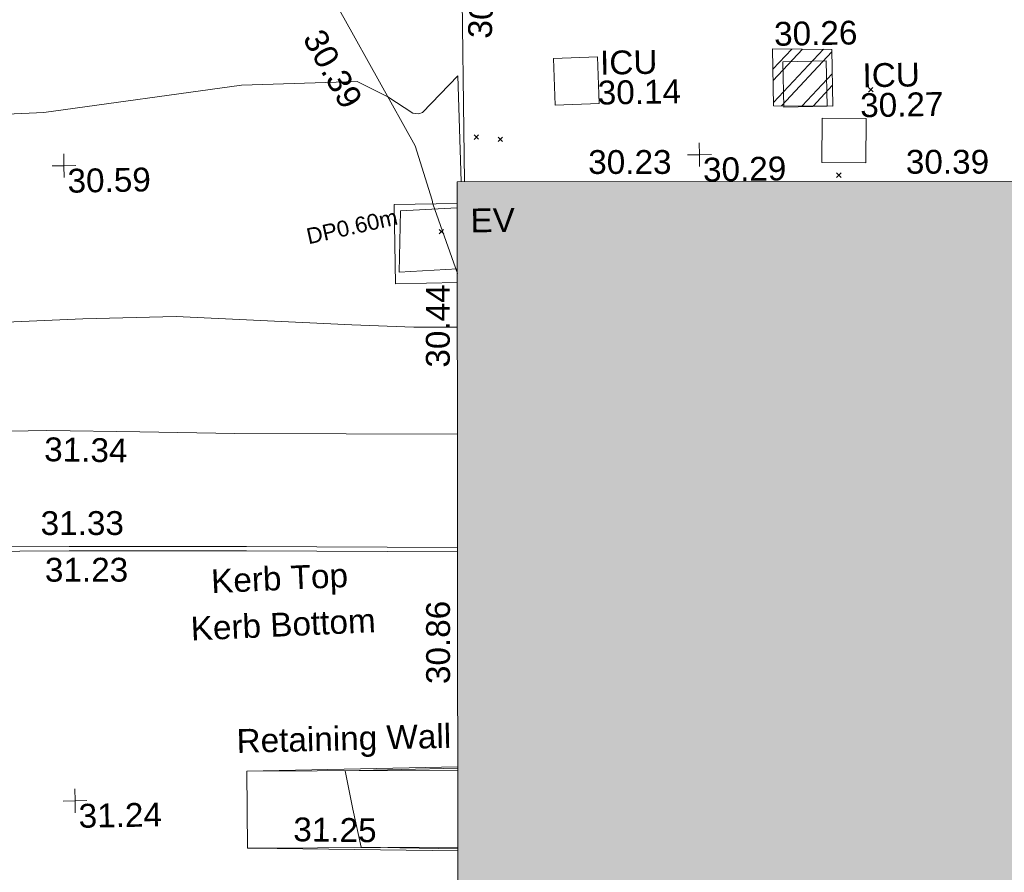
# Model space of a CAD drawing. Header units: millimetres. Extents: x -290717 to 520720, y -103372 to 287762.
# Tile 293 of 375: x 103059 to 118551, y 235302 to 248726. Entities that reach past the tile are written whole.
import ezdxf

# ---------------------------------------------------------------- set-up
doc = ezdxf.new("R2010")
doc.units = ezdxf.units.MM
for name, pattern in [('IMPORT-HIDDEN2 _3_', [4762.5, 3175, -1587.5]), ('IMPORT-UG_ELEC_QLB2 _2_', [2500, 1500, -300.0000000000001, 0, -50, 150, -300.0000000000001, 0, -200]), ('IMPORT-UG_ELEC_STREET LIGHTING_QLB2 _2_', [2700, 1500, -300.0000000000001, 0, -250, 150, -300.0000000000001, 0, -200])]:
    doc.linetypes.add(name, pattern=pattern)
for name, color, linetype, lineweight, true_color in [('00_UAV_BUILDING_OUTLINE', 5, 'Continuous', 9, 0x0000ff), ('00_UAV_CONCRETE', 9, 'Continuous', 9, 0x808080), ('00_UAV_EAVE', 7, 'Continuous', 9, 0x666666), ('00_UAV_FENCE', 7, 'Continuous', 9, 0x264c2f), ('00_UAV_KERB_BOTTOM', 1, 'Continuous', 9, 0xff0000), ('00_UAV_KERB_TOP', 7, 'Continuous', 9, 0xa500a5), ('00_UAV_LEVEL_SPOT', 7, 'Continuous', 9, 0x666666), ('00_UAV_SERV_IC', 5, 'Continuous', 9, 0x0000ff), ('00_UAV_SLOPE_TOP', 40, 'Continuous', 9, 0xffbf00), ('00_UAV_WALL_RETAINING', 7, 'Continuous', 9, 0x7c00a5), ('01_DTM_CONTOUR_MNR', 7, 'Continuous', 9, 0xa5a552), ('12333-PUM-2D-U-0001-C01 - Rev2_REVIT IMPORT_dwg', 7, 'Continuous', 9, 0x767676), ('A_RHA_Line', 7, 'Continuous', 9, 0x00a600), ('PUM-CHAMBER EXTENTS', 6, 'IMPORT-HIDDEN2 _3_', 9, 0xff00ff), ('PUM-ELECTRIC-MH', 1, 'Continuous', 9, 0xff0000), ('PUM-ELECTRIC-QLB2', 1, 'IMPORT-UG_ELEC_QLB2 _2_', 9, 0xff0000)]:
    doc.layers.add(name, color=color, linetype=linetype, lineweight=lineweight, true_color=true_color)
for name, color, linetype, lineweight in [('00_UAV_DRIVE_WAY', 7, 'Continuous', 9), ('A_RHA_Detail', 7, 'Continuous', 9), ('GEN-TEXT', 7, 'Continuous', 9)]:
    doc.layers.add(name, color=color, linetype=linetype, lineweight=lineweight)
doc.styles.add('Arial_1', font='arial.ttf', dxfattribs={"height": 250})
doc.styles.add('Swis721 Lt BT_2', font='swissl.ttf', dxfattribs={"height": 375})

# ---------------------------------------------------------------- blocks, each defined once
blk = doc.blocks.new('12333-PUM-2D-U-0001-C01 - Rev2_REVIT IMPORT_dwg_UAV-2077255-Site Location Plan Existing')
at = {"layer": '00_UAV_LEVEL_SPOT', "color": 254, "true_color": 0xcccccc, "flags": 128}
for points in [[(500.0000000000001, 0), (0, 0), (0, 500.0000000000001)], [(0, -500.0000000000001), (0, 0), (-500.0000000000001, 0)]]:
    blk.add_lwpolyline(points, dxfattribs=at)
blk = doc.blocks.new('12333-PUM-2D-U-0001-C01 - Rev2_REVIT IMPORT_dwg_MGS62954_T2_Galway_ITM_3d_Rev1-2077680-Site Location Plan Existing')
at = {"layer": '00_UAV_CONCRETE', "color": 254, "true_color": 0xcccccc, "flags": 128}
blk.add_lwpolyline([(534016156.7028161, 725798053.0965433), (534015185.0230001, 725798051.7385001), (534015183.2827803, 725799296.8657913), (534016177.5502245, 725799298.2554035)], dxfattribs=at)
at = {"layer": '00_UAV_DRIVE_WAY', "color": 254, "true_color": 0xcccccc, "flags": 128}
blk.add_lwpolyline([(534016029.1066477, 725790432.1254123), (534012712.2975001, 725790418.5245), (534012697.7976188, 725789205.4776117), (534013167.0805378, 725789191.3980145), (534016006.9069248, 725789106.1965067)], dxfattribs=at)
at = {"layer": '00_UAV_FENCE', "color": 254, "true_color": 0xcccccc, "flags": 128}
for points in [[(534016159.1259321, 725798197.8226641), (534015790.9769113, 725799297.7151195), (534015783.0230001, 725799358.7385001), (534015531.0230001, 725800216.7385002), (534014441.5781065, 725802250.3689686), (534013941.0230001, 725803184.7385), (534014522.0229999, 725806694.7385002), (534014725.8334513, 725807010.798768), (534016374.0230002, 725809566.7385001), (534018284.0183171, 725809974.1822329), (534019857.0230002, 725810309.7385), (534023230.8206201, 725810651.3026665), (534023324.0229999, 725810660.7385002), (534026792.0230001, 725811363.7385002), (534028054.5148196, 725811888.0671339), (534029992.0230001, 725812692.7385), (534032721.5634207, 725813671.00709), (534033343.0230002, 725813893.7385), (534034389.0230001, 725810650.7385004), (534035307.0196127, 725810802.9996328), (534039080.324, 725811428.849), (534040236.5966402, 725811621.3257229), (534044811.3240001, 725812382.849)], [(534043668.3240001, 725807917.849), (534040997.4750281, 725807465.8634595), (534036073.0531478, 725806632.5076581), (534032848.023, 725806086.7385001), (534031145.6445999, 725805820.3138504), (534028995.023, 725805483.7385001), (534026226.7951379, 725804969.3286598), (534024663.023, 725804678.7385001), (534021307.4104401, 725804129.2386268), (534020999.0230002, 725804078.7385001), (534016373.8759469, 725803320.8202984), (534016314.3459051, 725803311.0651702), (534016296.3393273, 725799639.6318666)]]:
    blk.add_lwpolyline(points, dxfattribs=at)
at = {"layer": '00_UAV_KERB_BOTTOM', "color": 254, "true_color": 0xcccccc, "flags": 128}
blk.add_lwpolyline([(534016085.7251965, 725793813.7969172), (534012768.2975, 725793888.5245001), (534011087.2261483, 725793916.8132052), (534009975.2975001, 725793935.5245001), (534006087.9607458, 725793980.4350195), (534004695.2975002, 725793996.5245001), (534001778.2975, 725794031.5245), (534001772.9844477, 725793341.5867126), (534001764.2975, 725792213.5245001), (534001684.8134487, 725788342.8549923), (534001654.8215002, 725786882.3240001), (534001515.8215, 725784014.324), (534001765.697, 725783980.6034999)], dxfattribs=at)
at = {"layer": '00_UAV_KERB_TOP', "color": 254, "true_color": 0xcccccc, "flags": 128}
blk.add_lwpolyline([(534016086.8970459, 725793883.7882775), (534012769.674602, 725793958.511237), (534011088.3979104, 725793986.8033977), (534009976.2907251, 725794005.5176966), (534006089.1324856, 725794050.4261534), (534004696.1061583, 725794066.519829), (534001708.8409348, 725794102.3629223), (534001704.0717652, 725793483.0521822), (534001694.3030339, 725792214.5126319), (534001617.7028966, 725788484.282353), (534001584.8563008, 725786884.7373571), (534001442.7936084, 725783953.5445367), (534001756.3354143, 725783911.2323192)], dxfattribs=at)
at = {"layer": '00_UAV_SERV_IC', "color": 254, "true_color": 0xcccccc, "flags": 128}
for points in [[(534017743.669, 725800820.2594999), (534017730.669, 725801554.2594999), (534018421.7024338, 725801566.4985117), (534018434.7024339, 725800832.4985119)], [(534021335.669, 725801440.2595), (534022018.669, 725801444.2594999), (534022022.8739712, 725800726.2606711), (534021339.8739711, 725800722.260671)], [(534021940.669, 725800539.2594999), (534022632.669, 725800522.2594999), (534022615.5990192, 725799827.410872), (534021923.5990192, 725799844.4108722)]]:
    blk.add_lwpolyline(points, close=True, dxfattribs=at)
at = {"layer": '00_UAV_SLOPE_TOP', "color": 254, "true_color": 0xcccccc, "flags": 128}
blk.add_lwpolyline([(534016116.7171398, 725795664.8611598), (534012614.203, 725795738.2075001), (534011119.4901997, 725795788.738697), (534009656.203, 725795838.2075001), (534006121.4978839, 725795836.2992555)], dxfattribs=at)
at = {"layer": '00_UAV_WALL_RETAINING', "color": 254, "true_color": 0xcccccc}
for p, q in [((534012712.2975001, 725790418.5245), (534016028.2153131, 725790378.8884273)), ((534016007.9067104, 725789165.9109721), (534012697.7976188, 725789205.4776115))]:
    blk.add_line(p, q, dxfattribs=at)
at = {"layer": '01_DTM_CONTOUR_MNR', "color": 254, "true_color": 0xcccccc, "flags": 128}
for points in [[(534006670.0532277, 725800757.8550705), (534009698.2206515, 725800845.8729892), (534012814.1686694, 725801220.9384744), (534014636.3489879, 725801244.143293), (534015114.9160217, 725800994.6055343), (534015502.2218074, 725800733.8965647), (534015547.2244636, 725800727.1647539), (534015597.1967356, 725800719.4351959), (534015654.1596509, 725800742.5051978), (534016220, 725801310.0000002), (534016242.990714, 725799640.5250704)], [(534007596.902705, 725797518.3705267), (534010256.2837517, 725797584.4995713), (534011722.3354912, 725797596.9533404), (534014483.3561415, 725797417.3072432), (534015458.288277, 725797360.5279764), (534016144.9323235, 725797350.0771312)], [(534016007.47428, 725789140.083083), (534014490.0000001, 725789190.0000001), (534014368.0819053, 725789791.9386723), (534014260.0000001, 725790400), (534016028.7360875, 725790409.9928594)]]:
    blk.add_lwpolyline(points, dxfattribs=at)
at = {"xscale": 0.375, "yscale": 0.375, "zscale": 0.375}
for p in [(534010000, 725800000.0000001), (534020000, 725800000.0000001), (534010000, 725790000)]:
    blk.add_blockref('12333-PUM-2D-U-0001-C01 - Rev2_REVIT IMPORT_dwg_UAV-2077255-Site Location Plan Existing', p, dxfattribs=at)
at = {"layer": '00_UAV_BUILDING_OUTLINE', "color": 251, "true_color": 0x666666, "char_height": 375, "width": 1495.902363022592, "attachment_point": 1, "line_spacing_factor": 1.005061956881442, "style": 'Swis721 Lt BT_2'}
for s, insert, rotation in [('30.23', (534018251.7155479, 725800102.1924667), 359.04079954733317), ('30.39', (534023248.5374801, 725800018.5318254), 359.0407995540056), ('30.44', (534015639.1320382, 725796722.864864), 89.04079955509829), ('30.86', (534015555.7272167, 725791741.3223428), 89.0407995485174)]:
    blk.add_mtext(s, dxfattribs=dict(at, insert=insert, rotation=rotation))
at = {"layer": '00_UAV_DRIVE_WAY', "color": 251, "true_color": 0x666666, "insert": (534013431.8194727, 725789678.9076666), "char_height": 375, "width": 1495.902363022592, "attachment_point": 1, "rotation": 358.28150661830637, "line_spacing_factor": 1.005061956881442, "style": 'Swis721 Lt BT_2'}
blk.add_mtext('31.25', dxfattribs=at)
at = {"layer": '00_UAV_EAVE', "insert": (534016380.8464812, 725799213.4551947), "char_height": 375, "width": 736.078940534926, "attachment_point": 1, "line_spacing_factor": 1.005061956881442, "style": 'Swis721 Lt BT_2'}
blk.add_mtext('EV', dxfattribs=at)
at = {"layer": '00_UAV_FENCE', "color": 251, "true_color": 0x666666, "char_height": 375, "width": 1495.902363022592, "attachment_point": 1, "line_spacing_factor": 1.005061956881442, "style": 'Swis721 Lt BT_2'}
for s, insert, rotation in [('30.21', (534016387.3016183, 725801904.0149091), 86.13505871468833), ('30.39', (534014113.1398475, 725802117.6383547), 298.17859011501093)]:
    blk.add_mtext(s, dxfattribs=dict(at, insert=insert, rotation=rotation))
at = {"layer": '00_UAV_KERB_BOTTOM', "color": 251, "true_color": 0x666666, "char_height": 375, "attachment_point": 1, "line_spacing_factor": 1.005061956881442, "style": 'Swis721 Lt BT_2'}
for s, insert, width, rotation in [('31.23', (534009592.2244954, 725793833.060724), 1495.902363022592, 359.0359300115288), ('Kerb Bottom', (534011861.6702629, 725792864.4655305), 3414.456504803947, 1.6463468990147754)]:
    blk.add_mtext(s, dxfattribs=dict(at, insert=insert, width=width, rotation=rotation))
at = {"layer": '00_UAV_KERB_TOP', "color": 251, "true_color": 0x666666, "char_height": 375, "attachment_point": 1, "line_spacing_factor": 1.005061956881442, "style": 'Swis721 Lt BT_2'}
for s, insert, width, rotation in [('31.33', (534009537.693993, 725794568.7910535), 1495.902363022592, 359.0359300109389), ('Kerb Top', (534012195.3667594, 725793605.3164564), 2493.170605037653, 1.6463468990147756)]:
    blk.add_mtext(s, dxfattribs=dict(at, insert=insert, width=width, rotation=rotation))
at = {"layer": '00_UAV_LEVEL_SPOT', "char_height": 375, "width": 1495.902363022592, "attachment_point": 1, "line_spacing_factor": 1.005061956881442, "style": 'Swis721 Lt BT_2'}
for s, insert in [('30.59', (534010051.8765643, 725799949.1441548)), ('30.29', (534020051.8765643, 725799949.1441548)), ('31.24', (534010051.8765643, 725789949.1441547))]:
    blk.add_mtext(s, dxfattribs=dict(at, insert=insert))
at = {"layer": '00_UAV_SERV_IC', "color": 251, "true_color": 0x666666, "char_height": 375, "attachment_point": 1, "line_spacing_factor": 1.005061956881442, "style": 'Swis721 Lt BT_2'}
for s, insert, width in [('30.26', (534021207.6207068, 725802067.6100215), 1495.902363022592), ('ICU', (534018462.1386718, 725801661.205604), 1021.012723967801), ('ICU', (534022587.1985251, 725801390.4795885), 1021.012723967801), ('30.14', (534018417.3105213, 725801190.826603), 1495.902363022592), ('30.27', (534022542.3703746, 725800920.1005876), 1495.902363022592)]:
    blk.add_mtext(s, dxfattribs=dict(at, insert=insert, width=width))
at = {"layer": '00_UAV_SLOPE_TOP', "color": 251, "true_color": 0x666666, "insert": (534009618.4484336, 725795730.5270165), "char_height": 375, "width": 1495.902363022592, "attachment_point": 1, "rotation": 358.0637604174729, "line_spacing_factor": 1.005061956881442, "style": 'Swis721 Lt BT_2'}
blk.add_mtext('31.34', dxfattribs=at)
at = {"layer": '00_UAV_WALL_RETAINING', "color": 251, "true_color": 0x666666, "insert": (534012556.0215153, 725791083.9923078), "char_height": 375, "width": 3832.359387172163, "attachment_point": 1, "rotation": 0.3895148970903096, "line_spacing_factor": 1.005061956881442, "style": 'Swis721 Lt BT_2'}
blk.add_mtext('Retaining Wall', dxfattribs=at)
blk = doc.blocks.new('12333-PUM-2D-U-0001-C01 - Rev2_REVIT IMPORT_dwg-1620468-Site Location Plan Existing')
at = {"layer": 'PUM-CHAMBER EXTENTS', "true_color": 0xffaaff}
h = blk.add_hatch(dxfattribs=at)
h.set_pattern_fill('FP_3', color=211, style=0, pattern_type=2)
h.set_pattern_definition([(45, (-533641079.65, -725615854.3560001), (-265.1650429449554, 265.1650429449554), []), (45, (-533640902.873, -725615854.3560001), (-265.1650429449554, 265.1650429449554), [])])
h.paths.add_polyline_path([(381033.350152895, 184871.6438213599), (381030.350152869, 185766.6438213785), (380098.3501528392, 185791.6438212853), (380101.3501528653, 184896.6438213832)])
at = {"layer": 'GEN-TEXT', "color": 253, "true_color": 0xaaaaaa}
for p, q in [((381597.994813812, 185085.2884822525), (381668.7054919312, 185155.9991603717)), ((381668.7054919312, 185085.2884822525), (381597.994813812, 185155.9991603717)), ((375379.9948138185, 184448.2884822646), (375450.7054919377, 184518.9991603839)), ((375450.7054919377, 184448.2884822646), (375379.9948138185, 184518.9991603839)), ((375756.9948137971, 184406.2884822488), (375827.7054919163, 184476.999160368)), ((375827.7054919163, 184406.2884822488), (375756.9948137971, 184476.999160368)), ((381072.9948137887, 183749.2884822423), (381143.705491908, 183819.9991603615)), ((381143.705491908, 183749.2884822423), (381072.9948137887, 183819.9991603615)), ((374804.9948138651, 182969.2884823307), (374875.7054919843, 183039.99916045)), ((374875.7054919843, 182969.2884823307), (374804.9948138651, 183039.99916045))]:
    blk.add_line(p, q, dxfattribs=at)
at = {"layer": 'PUM-CHAMBER EXTENTS', "color": 211, "linetype": 'Continuous', "true_color": 0xffaaff, "flags": 128}
blk.add_lwpolyline([(380101.3501528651, 184896.6438213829), (380098.350152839, 185791.6438212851), (381030.3501528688, 185766.6438213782), (381033.3501528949, 184871.6438213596)], close=True, dxfattribs=at)
at = {"layer": 'PUM-ELECTRIC-MH', "color": 21, "true_color": 0xffaaaa, "flags": 128}
blk.add_lwpolyline([(375080.6430183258, 182413.1642349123), (374165.3501528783, 182376.6438213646), (374204.350152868, 183341.643821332), (375096.7845211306, 183377.2521751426)], dxfattribs=at)
blk.add_blockref('12333-PUM-2D-U-0001-C01 - Rev2_REVIT IMPORT_dwg_MGS62954_T2_Galway_ITM_3d_Rev1-2077680-Site Location Plan Existing', (-533641079.6498471, -725615854.3561786))
at = {"layer": 'PUM-ELECTRIC-QLB2', "insert": (373409.5918304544, 183232.0108775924), "char_height": 250, "width": 1738.507782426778, "attachment_point": 2, "rotation": 11.572419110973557, "line_spacing_factor": 0.9417779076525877, "style": 'Arial_1'}
blk.add_mtext('DP0.60m', dxfattribs=at)

msp = doc.modelspace()

# ---------------------------------------------------------------- hatches: boundary and pattern name
at = {"layer": 'A_RHA_Detail', "true_color": 0xc0c0c0}
h = msp.add_hatch(color=9, dxfattribs=at)
h.paths.add_polyline_path([(-80880.60083898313, -68502.79057078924), (-80400.86592458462, -68483.4150911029), (-80400.86592458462, -62984.64684182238), (-24474.85765180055, -63009.32043784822), (-24456.14471274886, -50840.30023854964), (-36622.55041054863, -50831.65104346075), (-36622.5504104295, -44228.57792609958), (-50959.05265825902, -44213.68205212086), (-50959.05265825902, -42573.78171509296), (-54563.93258049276, -42571.21897729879), (-54565.69773355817, -45054.17447471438), (-92408.82109324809, -45027.27149617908), (-92411.78875845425, -49201.74309219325), (-100061.9988811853, -49201.74309219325), (-100052.221444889, -64852.82557835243), (-86120.90825231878, -64852.82557835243), (-86092.16626519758, -62957.90041523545), (-84861.10047611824, -62957.90041520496), (-84854.79054275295, -68240.10973718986), (-80870.60226895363, -68240.10973718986)])
h.paths.add_polyline_path([(-137238.9269955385, -68461.93840922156), (-132719.7426408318, -68433.06336920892), (-132847.0731201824, -62850.0428228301), (-130454.6837966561, -62916.63108081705), (-130498.2830220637, -61355.8539363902), (-117581.136331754, -61423.42893434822), (-117492.3908565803, -49183.91309186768), (-125136.5200282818, -49178.47881939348), (-125133.5727033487, -45032.61887132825), (-163007.1824077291, -45005.69421944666), (-163007.1824077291, -44090.29634113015), (-163123.8521375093, -44090.21339942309), (-163122.6389897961, -42383.751842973), (-166563.8543420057, -42383.75184295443), (-166565.0349082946, -44044.3982420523), (-193158.4656786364, -44025.49275802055), (-193195.152889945, -62863.6565097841), (-137269.7106414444, -62916.63108078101), (-137254.3708868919, -65679.90523788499)])
h.paths.add_polyline_path([(120310.9497607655, -32334.2823016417), (120312.4652266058, -31610.73011961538), (133451.2244789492, -31638.24899384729), (133469.2230092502, -19717.98315777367), (121295.7536929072, -19692.48606427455), (121319.8434528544, -8190.941560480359), (112277.0825929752, -8172.001674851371), (112263.1769726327, -14811.12345451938), (78285.85310969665, -14739.95861435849), (78292.82277619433, -8167.077575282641), (76545.55099677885, -8163.40371230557), (69355.76844230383, -8152.931592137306), (69353.66597202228, -9156.746357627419), (68372.60878942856, -9154.691552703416), (68372.60878942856, -13705.52853212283), (69333.72334743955, -13707.54156767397), (69325.07112544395, -16249.53369225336), (66623.4489111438, -16249.53369225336), (66619.79243932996, -17995.29925522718), (65989.07757491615, -17995.29925522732), (65985.44262769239, -19730.78799479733), (57152.23993372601, -19712.28702423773), (57127.42535098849, -31559.89461998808), (70277.87165423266, -31587.43801817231), (70277.87165428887, -32271.74147154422), (78263.96947906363, -32285.12944888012), (78266.62669288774, -31019.79372153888), (112335.8856506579, -31091.15111856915), (112335.8856506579, -32317.57330550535), (119781.4233959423, -32333.17321910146)])
h.paths.add_polyline_path([(7503.71740934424, -1791.43926322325), (15482.43097389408, -674.0213230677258), (15484.0826184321, 148.1327206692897), (56188.28042539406, 205.5276654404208), (56155.8432600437, 14338.31663138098), (18016.62665932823, 14236.4814953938), (17967.9025208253, 34313.18372075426), (21727.10644861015, 34324.06926249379), (21708.9097307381, 40608.10218319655), (18009.66447156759, 40608.10218325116), (17995.54603703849, 45483.75063445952), (9770.084212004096, 45420.63294734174), (3966.216019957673, 45443.14492469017), (3984.771235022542, 14176.56786831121), (1023.062455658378, 14176.56786840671), (-276.5134647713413, 14190.52623465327), (-231.6790044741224, 5976.811441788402), (-226.4491536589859, 193.7444677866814), (1220.250839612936, 179.5999159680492), (7477.609307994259, 143.2867556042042), (7488.638446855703, -674.0213230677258)])
h.paths.add_polyline_path([(77755.59663317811, 53.47451145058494), (77729.51881611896, 1699.844979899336), (94464.47132486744, 1659.976083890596), (94606.37913471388, 17991.39023626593), (88810.41901146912, 18015.03260816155), (88799.89418497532, 14436.74271609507), (69413.88950349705, 14457.87738898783), (69377.35724448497, 99.62816357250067), (70760.85642036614, 92.0068082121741)])
h.paths.add_polyline_path([(61252.12079698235, 46453.95617369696), (105774.7348988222, 46472.68783510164), (105768.2642197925, 61852.61234310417), (92285.13876306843, 61852.61234310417), (92308.59670397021, 65784.30757142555), (96107.46680002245, 65767.6044524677), (96059.6808111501, 75209.20847378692), (101084.8427276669, 75071.88872768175), (104988.0046543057, 74765.36560410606), (108403.6894220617, 74363.84089439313), (112009.2703903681, 73787.25420864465), (115645.3524814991, 73049.69667210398), (116890.8108050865, 72761.69136255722), (120208.9929832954, 71893.18353872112), (120865.241739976, 71703.68487155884), (124135.6329505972, 70669.67317909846), (127435.6253142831, 69480.50055823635), (127820.4368655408, 69394.93141813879), (128274.3081769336, 69331.69585757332), (128731.879114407, 69306.66104520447), (129189.9401456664, 69320.00258265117), (129645.2782985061, 69371.62688830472), (130094.6997111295, 69461.17185607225), (130535.0520071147, 69588.00939078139), (130963.2464342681, 69751.2498188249), (131376.279516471, 69949.74812593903), (131771.254123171, 70182.11198906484), (132162.5575600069, 70460.54046602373), (132496.0921582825, 70741.69081117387), (132820.8713676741, 71064.98072578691), (133117.4593294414, 71414.31364276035), (133383.77568926, 71787.23923958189), (133616.5473239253, 72178.53728446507), (133817.1647262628, 72590.54524901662), (133982.6025969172, 73017.89547517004), (134111.7005086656, 73457.59040804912), (134203.5529320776, 73906.545904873), (134257.5155882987, 74361.61286220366), (134272.5462649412, 74819.59931534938), (134250.5259874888, 75277.29281749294), (134189.6227572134, 75731.48297750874), (134090.9274700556, 76178.98397761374), (133955.1324028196, 76616.65691996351), (133783.1900598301, 77041.4318434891), (133576.3064937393, 77450.3292564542), (133335.9328436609, 77840.48103831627), (133063.7551572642, 78209.15055536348), (132761.6825665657, 78553.75185442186), (132431.8338935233, 78871.86780505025), (132076.5227904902, 79161.26705200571), (131698.2415079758, 79419.91966864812), (131299.6434187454, 79646.01139199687), (131093.5942456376, 79746.34209763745), (132146.0467355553, 83110.22226149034), (122787.763295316, 86282.54285521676), (121604.3555410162, 82800.35918872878), (117095.9864226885, 83870.84033788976), (116841.9598400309, 83526.35449576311), (116120.5435466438, 91221.9361197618), (110237.7341284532, 91274.27491024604), (110194.3680786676, 90435.39030217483), (104988.0046543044, 90486.49901569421), (104973.2761846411, 94309.82427956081), (103746.1314668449, 94309.82427962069), (103839.9937121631, 122852.1474272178), (96365.09202303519, 122931.9599471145), (96350.3400238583, 123952.416858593), (104555.5505249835, 123902.1925258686), (104607.3234457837, 120248.5396157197), (125502.5015002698, 120134.193340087), (125662.0200253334, 137657.3796883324), (114479.5865733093, 137699.2256881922), (114382.3062641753, 129149.9458158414), (104644.1590035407, 129187.997507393), (104577.9931702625, 126217.3903165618), (101184.4926405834, 126159.1566967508), (101264.6166812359, 135959.2655565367), (89967.23177303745, 135988.8856164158), (89927.63362986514, 125823.6463181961), (93630.53562299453, 125840.7948842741), (93580.6568888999, 122931.9599471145), (88697.38835373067, 122904.7310127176), (88679.38989541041, 95739.0914377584), (86378.25848993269, 95739.0914377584), (86378.18187189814, 96178.10083375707), (83279.5074328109, 96200.92083330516), (83273.62493422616, 95735.74732136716), (70169.67509616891, 95733.22421950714), (70166.2684274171, 96272.07409350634), (66674.99731291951, 96257.14073659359), (66654.74538556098, 95755.71092140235), (65784.77231076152, 95755.71092140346), (65887.65094981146, 117470.6305650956), (53473.34271625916, 117487.9046429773), (53434.44066306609, 98570.4634906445), (40649.41626913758, 98570.46349066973), (40610.16711556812, 94406.01479082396), (38853.82372865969, 94410.36303444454), (38848.65589191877, 89463.65332732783), (40612.46601909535, 89518.45976927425), (40665.38257359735, 86257.73741131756), (38372.19584673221, 86305.7230928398), (38369.79373532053, 76901.0507917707), (50937.95125076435, 76944.40198877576), (50922.88567283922, 74598.78180893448), (56484.90611318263, 74588.85093774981), (56484.9061131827, 75194.85181998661), (92465.40372273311, 75233.02581663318), (92645.92783659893, 71766.64845097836), (89810.5550181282, 69362.83965827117), (85313.16173971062, 69360.94750424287), (85313.16173971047, 66907.40508090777), (75210.14498260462, 66903.15451592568), (75210.14498260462, 63815.70944554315), (70819.40014306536, 63815.70999204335), (70819.21601502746, 64253.35708063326), (69456.8341568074, 64253.35708063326), (69455.71957374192, 66901.99623168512), (61303.3285675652, 66898.56680686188), (61304.56054652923, 63970.32021231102), (70500.41048205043, 63970.32021223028), (70500.40885431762, 61852.59006210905), (61245.64388480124, 61848.69637492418), (61252.12079698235, 46455.07044720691)])
h.paths.add_polyline_path([(-17153.16561239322, 48569.32684293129), (-17153.16561227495, 60770.38083690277), (-29362.88357762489, 60774.7042869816), (-29362.88357762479, 67399.20394583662), (-43507.25361058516, 67405.01911302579), (-43488.53133082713, 69093.07334179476), (-45766.41866234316, 69109.32868391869), (-45794.34620035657, 67405.01911302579), (-47272.11273197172, 67404.21245453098), (-47272.44887636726, 66454.91798912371), (-86004.56386335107, 66468.6329952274), (-86006.66970790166, 60521.58362724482), (-92662.8772251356, 60521.58362724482), (-92666.53762789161, 50184.35611936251), (-79752.016597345, 50179.78302554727), (-79752.016597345, 48591.49323813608), (-17157.71631240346, 48569.32845421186)])
h.paths.add_polyline_path([(-201056.4185879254, 48628.75479108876), (-138377.9751621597, 48634.64535782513), (-138377.9751621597, 50133.28202330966), (-125467.710581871, 50134.49533928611), (-125468.6909603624, 60566.19036866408), (-132186.8595615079, 60565.86652591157), (-132187.4203588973, 66533.01978768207), (-170643.3098734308, 66805.61809689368), (-170643.3098732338, 67738.78475851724), (-200340.0100486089, 67488.93693767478), (-200348.7175167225, 60827.7802510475), (-201057.5650552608, 60827.71357562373), (-201056.6510294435, 51102.0431337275)])
h.paths.add_polyline_path([(-240051.5126725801, 54769.1949116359), (-239444.4902595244, 54811.10754483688), (-239186.5396225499, 54841.92927608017), (-238764.8191578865, 54940.98166103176), (-238382.4735933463, 55122.46891391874), (-237990.3402229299, 55354.87497237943), (-237269.2031026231, 55936.21514997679), (-237030.2712443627, 56228.66101920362), (-236793.0039600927, 56569.31473977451), (-236554.5880579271, 57004.26389721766), (-236432.7219585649, 57267.46508911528), (-236300.0815274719, 57753.26239002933), (-236250.7285154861, 58017.17885687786), (-236235.6490610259, 58516.21786795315), (-236233.2538430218, 58987.85640057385), (-236213.702979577, 59823.48083772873), (-236363.8287856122, 59820.8603820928), (-236634.0279869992, 60698.06075831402), (-236391.9547756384, 61432.1972634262), (-236225.4740089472, 61435.10319604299), (-236201.6036570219, 62637.68779599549), (-232563.5271750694, 62639.28734435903), (-232563.5271750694, 63049.03842407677), (-232732.1945866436, 63049.15302221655), (-232860.1521278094, 63457.9589027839), (-232731.6068089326, 63914.24862701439), (-232560.8209657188, 63914.24862701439), (-232521.9864006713, 70597.99604498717), (-240628.6947850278, 70598.85496274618), (-240629.7923196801, 72350.98321581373), (-246412.6011213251, 72347.36085937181), (-246412.6011213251, 70616.45923939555), (-254449.5805725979, 70618.60952619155), (-254454.637144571, 70754.06491724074), (-254469.7140363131, 73191.6627625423), (-263883.2532625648, 73267.83063692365), (-263902.4181505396, 68260.74348557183), (-263714.8217520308, 68259.82096576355), (-263552.9672900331, 67819.6543439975), (-263719.0883117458, 67392.20684197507), (-263913.629869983, 67392.20684288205), (-263956.7001914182, 58633.76423459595), (-260181.1963171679, 58611.22607638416), (-260192.3146984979, 56354.25111578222), (-257184.684388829, 56339.46086010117), (-257213.4419958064, 57092.93866025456), (-257338.5163846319, 57093.27331227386), (-257471.0109295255, 57531.7457231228), (-257338.5163845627, 58062.22513700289), (-257203.4956297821, 58064.06881293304), (-257173.5751889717, 58598.54056827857), (-256478.2273617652, 58575.27357918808), (-256478.2273617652, 58788.51859477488), (-256013.0091299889, 58911.92701537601), (-255397.0786589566, 58780.99767608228), (-255397.0786664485, 58595.98242230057), (-243809.8853614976, 58585.92793205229), (-243805.3570672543, 58352.04527760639), (-243740.9394682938, 57884.52572396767), (-243619.083060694, 57421.84877501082), (-243424.3877541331, 56943.65915328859), (-243247.1437899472, 56608.24157716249), (-243003.0710577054, 56249.99021479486), (-242732.2093200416, 55932.75703086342), (-242371.7230179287, 55603.12658814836), (-242141.2551255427, 55424.88676771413), (-241804.9643038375, 55216.88439829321), (-241529.464082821, 55077.02869058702), (-241100.6275144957, 54917.18295005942), (-240836.2134980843, 54840.82833179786), (-240453.4486196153, 54788.6078413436), (-240203.3756532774, 54776.52967577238)])
h.paths.add_polyline_path([(40276.69022620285, 59895.3641775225), (40328.62676026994, 69196.9439153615), (36588.99968782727, 69217.82459101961), (36619.46637569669, 74674.25962431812), (32264.36460075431, 74687.02318924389), (32233.48293864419, 69156.26826309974), (11916.69390488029, 69269.70959690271), (11966.66200108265, 78218.75165977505), (29087.50901742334, 78123.15526811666), (29143.44567202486, 88141.13700481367), (15719.34879623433, 88216.09212957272), (15732.60379610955, 90589.99788900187), (4594.294101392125, 90652.19003492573), (4525.129359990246, 78265.12250452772), (10096.76365550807, 78234.01258734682), (10077.43887221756, 74773.03821913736), (4547.641142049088, 74803.91453678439), (4465.579974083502, 60107.16002351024), (19125.89094757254, 60025.30234268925), (19139.86249371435, 62527.53804648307), (31738.59196305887, 62457.19146407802), (31724.55430855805, 59943.11609818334), (38369.79364222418, 59906.01157297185)])
h.paths.add_polyline_path([(-246083.0241259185, 72334.29150213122), (-246083.0594797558, 72334.30275087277), (-246208.2905500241, 72334.29150213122)])
h.paths.add_polyline_path([(-114575.3004830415, 112178.0758696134), (-114575.3246436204, 112178.0758696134), (-114707.2752166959, 115801.5811617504)])
h.paths.add_polyline_path([(-154699.9178766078, 101760.4080976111), (-114382.0503338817, 101776.0542915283), (-114382.0503338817, 106926.936016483), (-113755.641395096, 106927.1791078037), (-113757.5507412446, 111847.2721532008), (-114431.6837526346, 111847.2721532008), (-114431.8098651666, 112178.075869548), (-114575.3004830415, 112178.0758696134), (-114578.9984943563, 121707.2390834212), (-123056.9849702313, 121707.2390834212), (-123068.8201032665, 156452.7036899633), (-119381.2340625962, 156454.1347343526), (-119381.2340625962, 160165.8603541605), (-115501.031452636, 160167.3661472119), (-115503.3750945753, 166206.5793118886), (-132411.7987151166, 166599.6604729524), (-132411.8243306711, 166665.6603411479), (-135275.0124468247, 166664.5489553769), (-135275.0124468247, 166628.1883102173), (-135911.3205077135, 166628.1944503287), (-135911.3479256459, 166352.1604668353), (-152521.1633846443, 166345.7145607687), (-152518.3680955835, 159142.6836790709), (-150699.3133726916, 159117.9265656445), (-150755.6690356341, 122560.6912032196), (-151059.2005266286, 122560.6912032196), (-151061.0981347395, 121302.4374931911), (-154138.3148337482, 121372.6012653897), (-154138.3148337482, 121865.183451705), (-154704.3888425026, 121867.2611370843), (-154688.5451973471, 119352.3937021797), (-154745.5933227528, 119352.3715636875), (-154745.5763474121, 118722.1532660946), (-160794.1544526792, 118748.744283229), (-160794.1544527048, 119410.5425977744), (-163852.1622693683, 119422.408321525), (-163855.0715294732, 118762.2003111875), (-167568.6765459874, 118778.5256058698), (-166634.6619849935, 124395.1277019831), (-166843.6206842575, 124471.2090400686), (-167568.6765459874, 124707.6250904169), (-168028.2173235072, 124841.3808643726), (-168630.5006276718, 124991.3056740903), (-169238.2056070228, 125117.4693074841), (-169850.3952285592, 125219.6772877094), (-170466.1255403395, 125297.7720169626), (-171089.1102599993, 125351.8553033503), (-171704.4065937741, 125381.1774254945), (-172325.0479971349, 125386.3595015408), (-172782.2248668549, 125374.5832363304), (-173401.7764236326, 125337.4554476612), (-174019.3926983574, 125276.0328036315), (-174634.1213722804, 125190.4100127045), (-175245.0145766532, 125080.7190996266), (-176047.1958093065, 124895.7675261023), (-176665.4852587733, 124724.7228134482), (-177045.3001228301, 124609.1129151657), (-177631.5127793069, 124405.2077276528), (-176665.4852586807, 118818.5158793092), (-177558.9402083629, 118822.4435769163), (-177662.2853368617, 125263.4341236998), (-176365.3912352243, 126542.9270807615), (-159462.2970490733, 126319.9103917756), (-157057.7396790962, 128609.0850976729), (-157060.6673204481, 136153.1661957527), (-158638.8016610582, 137740.2441626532), (-159352.3735831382, 137740.2441626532), (-161634.4140635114, 140201.1078539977), (-168727.9404946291, 140256.8191147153), (-171035.0401162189, 137942.884730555), (-174184.1459014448, 137942.884730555), (-176460.1168228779, 140292.2858551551), (-177341.68569345, 140292.285855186), (-177341.7114445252, 140358.4281613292), (-183428.5803825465, 140356.0660244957), (-185921.6385984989, 137917.4639097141), (-185921.6385985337, 131757.309115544), (-186906.8767412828, 131756.9267734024), (-187725.3914540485, 130809.9989183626), (-187724.0588902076, 127376.1828149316), (-186481.0281350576, 126304.557648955), (-186479.4846755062, 122327.2959175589), (-185176.2828158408, 121059.4673825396), (-180304.1129154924, 121059.4673825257), (-180304.1136492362, 118802.0484409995), (-193555.3706955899, 118802.0484409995), (-193555.3686998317, 133117.8341649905), (-192593.6442938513, 133118.2073819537), (-192593.6442938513, 134200.8158367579), (-192224.6284783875, 134200.9592041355), (-192225.5653014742, 136615.0101267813), (-192595.0012461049, 136615.0101267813), (-192595.4357332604, 137734.4745166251), (-193589.2709668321, 137734.4746851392), (-193589.2685988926, 147474.5705834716), (-193163.2062206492, 147492.8644728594), (-192606.8095195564, 147551.4951472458), (-192359.9383250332, 147589.5931622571), (-192199.8207947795, 147616.5827293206), (-191882.7548926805, 147682.9245600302), (-191568.5380071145, 147761.6632019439), (-191020.2573150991, 147932.4221712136), (-190950.5841382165, 147955.8263236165), (-190647.7999969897, 148070.951423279), (-190349.769078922, 148197.8750093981), (-190056.9509284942, 148336.4013817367), (-189769.7970512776, 148486.316942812), (-189375.4954991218, 148717.2624196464), (-189132.9060261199, 148873.2749095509), (-188867.5421091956, 149059.0543930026), (-188609.6764469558, 149255.1087866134), (-188354.9814056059, 149465.3525772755), (-188079.6339208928, 149713.8792482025), (-187884.9836199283, 149901.8220103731), (-187538.2510284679, 150274.4802367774), (-187446.2998447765, 150378.396083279), (-187241.3270201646, 150629.2310214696), (-187046.3599558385, 150887.9197697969), (-186861.699277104, 151154.0634500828), (-186546.1373636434, 151669.8298752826), (-186524.4196769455, 151707.063245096), (-163675.289831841, 151669.8298752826), (-163687.5843044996, 148134.0767945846), (-157303.6541541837, 148136.4921063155), (-157303.6541541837, 155759.9150161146), (-157557.4317586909, 155765.0384228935), (-157555.9168973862, 166678.0466575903), (-187009.2021991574, 166699.7464767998), (-187013.0952111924, 162054.4009359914), (-188707.1775469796, 162044.5925187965), (-188705.9961893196, 155021.5333641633), (-188737.9999316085, 154650.5326603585), (-188799.0133970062, 154283.1866125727), (-188857.2045401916, 154035.4341107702), (-188966.1106131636, 153679.3368924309), (-189102.6200311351, 153332.8820747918), (-189265.8911677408, 152998.2056672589), (-189454.9174010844, 152677.3710606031), (-189645.2484685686, 152421.322012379), (-189916.9563410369, 152104.2450531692), (-190212.7041973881, 151809.4634871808), (-190530.6686598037, 151538.7947475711), (-190868.889367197, 151293.9075915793), (-191225.2810786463, 151076.3118324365), (-191597.6465194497, 150887.3490190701), (-192092.8415776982, 150682.5621956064), (-192485.2937347, 150569.6612301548), (-192903.8930807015, 150482.2408890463), (-193187.215491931, 150440.8868273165), (-193594.1866364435, 150407.1257787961), (-193594.5953882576, 151459.989522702), (-205369.2399268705, 151455.4201248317), (-205354.452352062, 113350.0822379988), (-207187.1580384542, 113349.3709450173), (-207184.3024929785, 105991.0636522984), (-205312.8709512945, 105991.0636522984), (-205311.2365670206, 101769.6553082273), (-175488.645120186, 101781.2285901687), (-175488.645120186, 110889.6985621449), (-154703.462766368, 110897.5679794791), (-154700.5193329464, 103310.2697088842)])
h.paths.add_polyline_path([(193735.9435692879, 113047.8274775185), (208865.0938716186, 114991.026643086), (208976.1154122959, 114126.6471161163), (216447.8967330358, 115086.3281915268), (216038.7305308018, 118271.970241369), (232648.5073383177, 120405.3421627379), (233425.9936153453, 114352.0734369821), (240632.2017567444, 115277.6440986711), (239854.8412683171, 121329.9334728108), (256406.8682407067, 123455.8879629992), (257091.7572256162, 118089.1198988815), (264572.287122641, 119040.8180953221), (261877.8350554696, 138524.7609215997), (259178.7147038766, 138221.6086023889), (259197.3483654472, 137439.0084132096), (254686.1480587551, 136897.0007613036), (255412.6810205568, 131314.8303174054), (240852.7447965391, 129522.4514055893), (239771.0426540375, 137918.8519126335), (240649.582243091, 138010.1984551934), (240062.3063116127, 142776.6750342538), (239165.7694641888, 142685.0143484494), (237630.9646614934, 151018.3171733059), (266172.8791088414, 154560.7889781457), (271297.187694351, 142612.4006970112), (276531.7397502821, 144861.0987145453), (274941.5029779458, 148527.903728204), (302074.530765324, 160134.9084326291), (300215.9323773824, 164320.1841173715), (301528.161327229, 164907.0997990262), (300405.1237791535, 167477.8916353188), (299016.6944531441, 166945.7181825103), (295626.7488506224, 174518.7544287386), (294333.0289184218, 177537.1551681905), (287288.847594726, 174518.7544287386), (289427.6893504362, 169661.0163464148), (272956.7816584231, 162557.1203578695), (271943.2187786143, 164897.4305293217), (267016.3118217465, 162764.0369715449), (268502.3094164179, 159357.043014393), (265200.4029571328, 157946.4096681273), (226856.4166955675, 153146.7821791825), (227510.3041274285, 148852.0205335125), (228280.9873164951, 141179.0007484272), (227302.3544112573, 141050.2812999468), (227895.3788231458, 136433.1758633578), (228748.5501749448, 136523.8855003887), (229602.307730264, 128023.7667641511), (217691.2359889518, 126493.8999679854), (217642.3600127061, 126874.4332670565), (215138.5007311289, 126552.8357430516), (215194.9980427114, 126112.9650749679), (215015.6132225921, 126089.9247571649), (214840.967257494, 127449.6644606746), (192258.7012018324, 124549.1816390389), (193486.3576426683, 114991.026643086)])
h.paths.add_polyline_path([(-78076.24179098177, 117605.518872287), (-78076.23951907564, 117610.0871212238), (-78070.31812256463, 129485.733079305), (-74723.15926546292, 129478.3852560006), (-74723.15926546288, 125435.7860625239), (-48015.64546089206, 125380.0246061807), (-47996.55031653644, 135872.5822179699), (-61198.159180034, 135901.5630078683), (-74714.72264147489, 135923.5088764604), (-74723.62876031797, 131865.2975510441), (-78070.31812256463, 131872.6421692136), (-78062.97909490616, 149549.768943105), (-58292.26570494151, 149541.5607197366), (-58292.26570494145, 148946.2407608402), (-37707.70924049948, 148937.6946534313), (-37707.70924049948, 159740.0690313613), (-44148.26955758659, 159742.7429641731), (-44148.26955758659, 162961.3319175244), (-49829.95437586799, 162961.3319175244), (-49830.92144141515, 160632.0129326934), (-78494.0902662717, 160643.9130440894), (-78494.0902662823, 161615.1537737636), (-78739.22585210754, 161615.2555472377), (-78691.79195364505, 168187.9195488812), (-90844.5764503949, 168126.8149080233), (-90962.52567696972, 152686.7636278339), (-89064.97866810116, 152685.97582136), (-89079.54115383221, 117610.0871212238), (-78374.80210165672, 117605.6428258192)])
h.paths.add_polyline_path([(69254.82576126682, 129235.9722870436), (69259.97086178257, 136167.7892474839), (86068.0992678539, 136131.0235193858), (86008.66431381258, 164703.3084147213), (58789.63167882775, 164723.5115811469), (58789.63167882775, 170119.2062865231), (54460.16324890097, 170122.4198087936), (54457.21717773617, 166153.2792453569), (47042.21516498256, 166158.7829869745), (47041.10931533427, 164668.9097040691), (39173.27935198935, 164674.7495545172), (39172.83712618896, 164078.9539098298), (17014.87910992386, 164095.400525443), (17002.38841206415, 147267.1142245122), (12659.63471563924, 147267.1142245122), (12653.6008753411, 139137.9291796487), (17031.41608901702, 139134.6797717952), (17024.58791744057, 129935.3194463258), (39191.34773726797, 129918.8662983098), (39191.34773726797, 129258.2867272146), (69014.0340609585, 129236.1510132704)])
h.paths.add_polyline_path([(39265.62356917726, 139467.8223435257), (33050.91021530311, 139484.1586867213), (33087.56357182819, 153427.9220784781), (39277.60130890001, 153411.6505991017), (39277.60130890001, 152830.3127277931), (43058.29603858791, 152820.3745823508), (43024.83899408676, 140092.5601633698), (39267.2657899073, 140092.5601633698)])
h.paths.add_polyline_path([(1979.548949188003, 189123.2414339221), (18699.10403225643, 189180.0465563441), (18678.46874727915, 195253.6675675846), (24349.02704558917, 195272.9334349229), (24334.96888369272, 199550.7690689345), (28829.78348971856, 199566.0403168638), (28798.35772162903, 208815.6446465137), (24334.94961552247, 208806.1514042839), (24333.90624838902, 209113.2475694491), (16811.59093053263, 209087.6902915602), (16806.58456496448, 208843.590909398), (6772.293057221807, 208809.4991440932), (6797.166076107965, 201488.5780549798), (-8471.058649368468, 201436.7038403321), (-8471.058649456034, 200429.0172029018), (-11856.09020773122, 200417.5164702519), (-11823.72827012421, 190892.3684139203), (-7614.729360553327, 190904.9356358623), (-7614.729360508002, 190170.8290169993), (-4608.619189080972, 190169.2993656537), (-4608.238782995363, 190916.8832264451), (1973.379031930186, 190939.2444093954), (1977.122761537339, 189837.3456606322)])
h.paths.add_polyline_path([(-20506.2213294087, 190640.028646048), (-20122.28942212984, 206347.1214480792), (-41550.34215554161, 207015.255795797), (-41462.26177905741, 210449.6195896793), (-31391.41053375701, 210152.0276719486), (-31078.64493158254, 223862.574366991), (-44305.08575746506, 224230.797228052), (-44490.79956595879, 211865.5542346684), (-47510.12209651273, 211942.9901386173), (-47722.57925074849, 203659.0205615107), (-47076.06680551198, 203635.3001466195), (-47175.4684425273, 199531.9403872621), (-46801.21126120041, 199520.4703265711), (-46873.68175963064, 195478.589946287), (-44600.40472249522, 195425.25597799), (-44685.88459510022, 192243.2795180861), (-38073.99929110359, 192135.6564361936), (-38104.39995468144, 191126.9722513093), (-21537.79264469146, 190668.5723413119)])
h.paths.add_polyline_path([(16801.02360974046, 195961.5001375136), (9656.615133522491, 196015.1086064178), (9643.83815057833, 199513.9922857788), (11631.77992465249, 199485.8321209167), (11631.79209405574, 203322.2460457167), (16806.58456511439, 203391.4855727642), (16801.04077099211, 195984.4293109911)])
h.paths.add_polyline_path([(122084.9263243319, 200536.2570557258), (122088.180516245, 206386.1947929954), (125211.1061637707, 206386.1947929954), (125211.1162733, 206645.8932838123), (126202.709897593, 206645.8932838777), (126203.0204768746, 207041.0477229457), (130401.4034740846, 206979.0758390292), (130444.269112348, 209883.2802976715), (126202.8383602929, 209945.883203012), (126203.0204768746, 214624.1281189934), (127364.7919503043, 214624.1281189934), (127365.2106673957, 225380.2058570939), (126159.8599207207, 225380.2527798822), (126207.4133336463, 241475.3410923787), (119482.541129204, 241495.8747302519), (119479.204156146, 246182.0096278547), (109943.9121324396, 246175.219673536), (109953.2702600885, 233033.3814297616), (115000.5285021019, 233033.3814296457), (114999.5792924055, 208653.4991933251), (112026.3032629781, 208653.4991933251), (112024.3519988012, 200538.6764491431), (122024.6079402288, 200536.271559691)])
h.paths.add_polyline_path([(30087.05071628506, 200986.75440713), (38030.67179073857, 201028.6865661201), (38030.67179073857, 202922.9731661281), (38109.89531489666, 202923.3913649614), (38067.25569093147, 208827.6066631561), (38013.35839375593, 208827.667223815), (38012.38630312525, 209012.5383931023), (30044.90685988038, 208970.4802974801), (30060.65944993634, 205986.3119354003)])
h.paths.add_polyline_path([(195986.2599411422, 205661.5722736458), (202896.8751332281, 206052.0074670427), (202676.886254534, 209945.7611691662), (195766.2710618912, 209555.325975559)])
h.paths.add_polyline_path([(-91652.40581580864, 206392.6172135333), (-79454.24421187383, 206432.5105635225), (-79629.29258199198, 238245.6998510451), (-68904.21147484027, 238215.095164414), (-68918.56040493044, 246314.0782553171), (-68756.515268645, 246312.9061543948), (-68755.20581930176, 246638.9786699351), (-79620.07671794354, 246651.3624133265), (-79606.5628449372, 247343.5411849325), (-82154.50636787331, 247318.0695596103), (-82154.50636787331, 247488.1275895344), (-91640.64698348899, 247472.5371040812), (-91638.72040628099, 246846.4753752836), (-131470.3702759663, 246641.42150215), (-131470.3702759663, 250159.5419305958), (-142857.1087886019, 250176.7939677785), (-142864.0554935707, 246220.0701029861), (-165118.8027587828, 246272.3986783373), (-165040.0492656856, 253907.936045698), (-178677.4727934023, 253929.5079730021), (-178699.5521575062, 238176.7234097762), (-138599.3373496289, 238209.4781454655), (-138548.4479938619, 206627.5237025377), (-126646.6702863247, 206572.2299428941), (-126666.6805510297, 234825.8818836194), (-124962.7180531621, 234825.9534805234), (-124969.0241559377, 234688.4891474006), (-91595.61129713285, 234664.3133306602), (-91650.87307429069, 207155.5994723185)])
h.paths.add_polyline_path([(142123.7078306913, 209113.5383730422), (152768.4446292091, 209127.3137315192), (152745.2992288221, 227012.6338093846), (142100.5623961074, 226998.8584508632), (142121.8067345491, 210582.5602414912)])
h.paths.add_polyline_path([(168998.8561285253, 209274.9592350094), (169026.8416078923, 226860.3446541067), (161686.6780313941, 226876.6646907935), (161647.6783165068, 209291.3037608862), (168846.6177107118, 209275.2977201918)])
h.paths.add_polyline_path([(49761.46820716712, 218476.567809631), (49794.00484362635, 223316.1680811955), (41274.07755979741, 223363.4010619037), (41273.58999769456, 223290.879563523), (32187.30576793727, 223351.9666549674), (32202.10532416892, 225553.2987455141), (20081.8372469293, 225634.7833114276), (20035.26675877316, 218707.7438838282), (31566.33951793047, 218630.2204926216), (31566.12891728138, 218598.8950898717), (49547.01686615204, 218478.0095661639)])
h.paths.add_polyline_path([(162361.9830851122, 234154.0520866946), (162366.6425722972, 241589.9129272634), (135261.1026964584, 241630.986197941), (135249.0888707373, 234197.8735112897), (160249.0277027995, 234157.467167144)])
h.paths.add_polyline_path([(176458.8604388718, 246709.572470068), (176516.248447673, 252173.1529805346), (168884.2833866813, 252253.3171281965), (168934.8652923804, 257068.9279575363), (164355.0504715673, 257117.0331241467), (164296.1746742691, 251511.8088120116), (164416.8965511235, 251510.5407811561), (164367.8024342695, 246836.5737543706), (172300.1975056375, 246753.2539686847)])

# ---------------------------------------------------------------- linework, layer by layer
at = {"layer": 'A_RHA_Line', "color": 7}
for p, q in [((119479.2041949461, 246182.0096278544), (109943.912132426, 246175.2196735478)), ((109943.912132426, 246175.2196735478), (109953.2702601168, 233033.3814296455))]:
    msp.add_line(p, q, dxfattribs=at)

# ---------------------------------------------------------------- block references
at = {"layer": '12333-PUM-2D-U-0001-C01 - Rev2_REVIT IMPORT_dwg', "color": 254, "linetype": 'IMPORT-UG_ELEC_STREET LIGHTING_QLB2 _2_', "true_color": 0xffd4d4, "rotation": 0.9999999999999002}
msp.add_blockref('12333-PUM-2D-U-0001-C01 - Rev2_REVIT IMPORT_dwg-1620468-Site Location Plan Existing', (-261895.0770586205, 55869.5817132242), dxfattribs=at)

doc.saveas('drawing.dxf')
